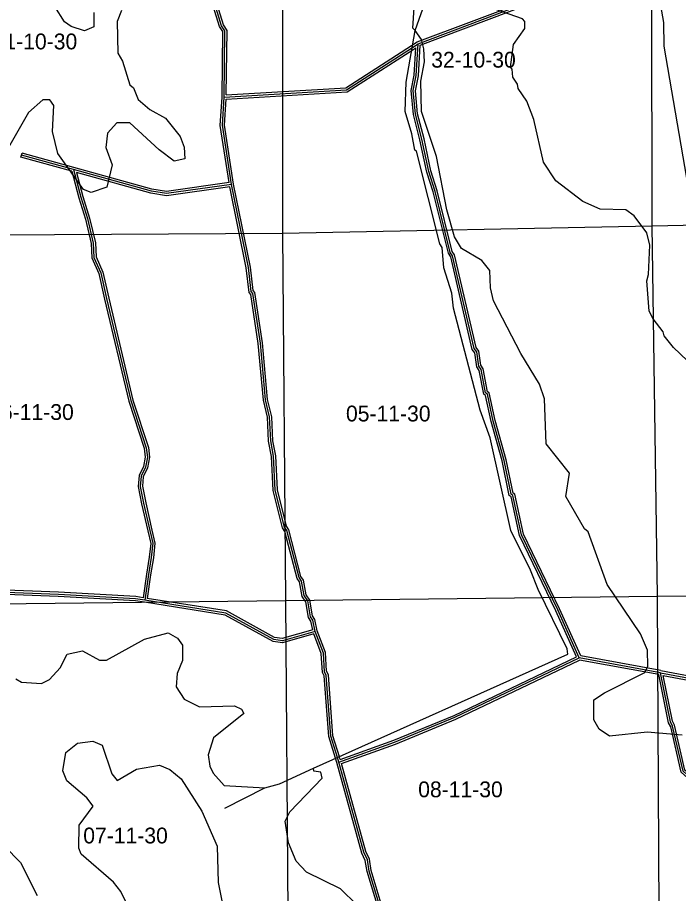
# Model space of a CAD drawing. Extents: x 457167 to 656239, y 1787309 to 1969297.
# Drawn here: x 554826 to 564239, y 1898815 to 1911287 of the extents above; entities that cross this region are included whole.
import ezdxf

# ---------------------------------------------------------------- set-up
doc = ezdxf.new("R2010")
doc.units = 0
for name, color, linetype in [('Level 1', 7, 'Continuous'), ('Level 2', 7, 'Continuous'), ('Level 31', 7, 'Continuous'), ('Level 32', 7, 'Continuous'), ('Level 5', 7, 'Continuous'), ('Level 7', 7, 'Continuous')]:
    doc.layers.add(name, color=color, linetype=linetype)

msp = doc.modelspace()

# ---------------------------------------------------------------- linework, layer by layer
at = {"layer": 'Level 1'}
for p, q in [((563865.243, 1908318.776), (563851.875, 1913493.041)), ((558596.312, 1913389.859), (558601.682, 1908215.749)), ((563865.243, 1908318.776), (569209.114, 1908436.293)), ((553291.598, 1908187.791), (558601.682, 1908215.749)), ((558601.682, 1908215.749), (563865.243, 1908318.776)), ((558601.682, 1908215.749), (558644.015, 1902988.806)), ((563938.696, 1903047.131), (563865.243, 1908318.776)), ((563938.696, 1903047.131), (569337.487, 1903109.463)), ((553331.178, 1902922.812), (558644.015, 1902988.806)), ((558644.015, 1902988.806), (563938.696, 1903047.131)), ((558644.015, 1902988.806), (558683.475, 1897717.815)), ((563966.433, 1897790.399), (563938.696, 1903047.131))]:
    msp.add_line(p, q, dxfattribs=at)
at = {"layer": 'Level 31'}
for p, q in [((560530.684, 1910912.209), (562149.447, 1911524.806)), ((560451.407, 1910861.139), (560530.684, 1910912.209)), ((555621.744, 1909121.531), (554882.635, 1909326.823)), ((555407.914, 1903073.249), (553765.733, 1903135.933)), ((556508.055, 1903011.727), (555407.914, 1903073.249)), ((556638.664, 1902991.012), (556508.055, 1903011.727)), ((563982.82, 1901958.183), (562824.835, 1902169.811)), ((559402.975, 1900686.556), (559382.479, 1900751.338))]:
    msp.add_line(p, q, dxfattribs=at)
for points in [[(557769.11, 1910152.88), (557780.193, 1911094.691), (557730.173, 1911170.098), (557573.239, 1911678.891), (557523.242, 1911762.3), (557523.597, 1911895.756), (557768.793, 1913145.68)], [(557769.11, 1910152.88), (559511.86, 1910256.656), (560451.407, 1910861.139)], [(562824.835, 1902169.811), (562518.177, 1902854.234), (562003.956, 1903922.466), (561880.44, 1904481.337), (561855.685, 1904498.128), (561756.778, 1904982.026), (561599.89, 1905540.982), (561517.581, 1905924.474), (561492.51, 1905941.265), (561426.923, 1906274.895), (561393.674, 1906325.162), (561369.072, 1906525.23), (561327.557, 1906575.155), (561022.591, 1907893.42), (560989.343, 1907943.324), (560775.104, 1908810.803), (560683.971, 1909094.681), (560585.345, 1909553.491), (560494.409, 1909911.916), (560462.214, 1910245.461), (560504.411, 1910462.085), (560530.684, 1910912.209)], [(557874.203, 1908910.39), (557743.254, 1909752.576), (557769.11, 1910152.88)], [(557874.203, 1908910.39), (556948.546, 1908779.401), (556731.852, 1908813.436), (555621.744, 1909121.531)], [(555621.744, 1909121.531), (555726.213, 1908729.603), (555824.243, 1908424.238), (555904.672, 1908074.558), (555913.976, 1907871.619), (556011.605, 1907651.35), (556095.169, 1907284.206), (556440.295, 1905832.335), (556659.743, 1905159.73), (556674.965, 1905027.322), (556646.292, 1904885.941), (556588.086, 1904756.276), (556574.029, 1904611.948), (556621.702, 1904370.723), (556711.265, 1903982.839), (556753.06, 1903800.904), (556730.261, 1903597.688), (556690.199, 1903358.882), (556638.664, 1902991.012)], [(559066.062, 1902546.383), (559033.096, 1902705.018), (558999.846, 1902755.288), (558958.788, 1902980.126), (558909.074, 1903055.532), (558867.973, 1903264.007), (558834.724, 1903313.914), (558661.308, 1903981.293), (558628.06, 1904031.563), (558496.24, 1904557.012), (558472.4, 1905040.721), (558431.328, 1905257.562), (558415.698, 1905599.428), (558357.844, 1905841.405), (558284.956, 1906649.978), (558178.431, 1907359.003), (558153.703, 1907384.16), (558112.965, 1907726.093), (557874.203, 1908910.39)], [(559066.062, 1902546.383), (558598.691, 1902414.516), (558473.793, 1902431.573), (557791.262, 1902808.296), (556638.664, 1902991.012)], [(559382.479, 1900751.338), (559287.251, 1901053.775), (559222.752, 1901920.869), (559197.767, 1901971.117), (559181.932, 1902237.71), (559066.062, 1902546.383)], [(559402.975, 1900686.556), (560195.681, 1900967.774), (561055.015, 1901324.111), (562824.835, 1902169.811)], [(563750.345, 1896056.478), (563717.373, 1896223.471), (563684.449, 1896281.736), (563544.298, 1896949.006), (563561.63, 1897140.966), (563678.737, 1897307.222), (564672.835, 1898138.226), (564823.135, 1898229.493), (564931.845, 1898345.955), (564816.89, 1898921.52), (564783.567, 1898946.694), (564750.695, 1899155.141), (564684.379, 1899338.581), (564602.188, 1899788.973), (564544.375, 1899939.3), (564478.473, 1900289.651), (564437.194, 1900439.574), (564304.268, 1900556.633), (564155.795, 1901199.194), (564122.875, 1901257.459), (563982.82, 1901958.183)], [(563982.82, 1901958.183), (565516.103, 1901670.761), (565610.839, 1901668.348)], [(561688.838, 1895153.291), (561363.946, 1895187.576), (560748.821, 1895872.801), (560377.392, 1897215.963), (560269.872, 1897566.428), (560211.992, 1897808.401), (560179.054, 1897858.305), (560022.137, 1898409.266), (560005.695, 1898567.494), (559832.293, 1899134.863), (559807.587, 1899293.476), (559757.951, 1899401.971), (559402.975, 1900686.556)]]:
    msp.add_lwpolyline(points, dxfattribs=at)
at = {"layer": 'Level 32'}
for p, q in [((560517.102, 1910939.145), (562103.207, 1911539.381)), ((560559.5, 1910891.036), (562159.638, 1911496.584)), ((560435.16, 1910886.36), (560517.102, 1910939.146)), ((560467.655, 1910835.918), (560497.295, 1910855.011)), ((554874.608, 1909297.916), (554890.665, 1909355.729)), ((555629.773, 1909150.437), (554890.665, 1909355.729)), ((555597.178, 1909097.218), (554874.608, 1909297.916)), ((555409.325, 1903103.216), (553764.875, 1903165.987)), ((555406.505, 1903043.28), (553795.648, 1903104.768)), ((556511.251, 1903041.595), (555409.325, 1903103.216)), ((556504.86, 1902981.858), (555406.505, 1903043.28)), ((556633.965, 1902961.381), (556504.86, 1902981.857)), ((556613.192, 1903025.427), (556511.251, 1903041.596)), ((563957.394, 1901932.331), (562829.001, 1902138.551)), ((563988.213, 1901987.695), (562845.759, 1902196.485)), ((559374.206, 1900678.032), (559353.875, 1900742.288)), ((559422.211, 1900725.211), (559411.082, 1900760.387))]:
    msp.add_line(p, q, dxfattribs=at)
for points in [[(557739.121, 1910154.023), (557750.085, 1911085.806), (557702.78, 1911157.121), (557545.641, 1911666.581), (557493.219, 1911754.033), (557493.605, 1911898.711), (557733.159, 1913119.869)], [(557799.488, 1910184.741), (557810.3, 1911103.576), (557757.566, 1911183.076), (557600.837, 1911691.203), (557553.265, 1911770.566), (557553.59, 1911892.801), (557798.306, 1913140.276)], [(557797.341, 1910124.506), (559521.485, 1910227.176), (560467.64, 1910835.909)], [(557799.488, 1910184.741), (559502.234, 1910286.136), (560435.175, 1910886.37)], [(562785.488, 1902184.259), (562490.967, 1902841.592), (561975.415, 1903912.591), (561853.721, 1904463.209), (561828.739, 1904480.156), (561727.602, 1904974.96), (561570.753, 1905533.774), (561490.796, 1905906.305), (561465.474, 1905923.265), (561398.63, 1906263.289), (561364.758, 1906314.496), (561340.37, 1906512.823), (561299.935, 1906561.451), (560994.595, 1907881.333), (560961.472, 1907931.047), (560746.225, 1908802.612), (560654.952, 1909086.925), (560556.13, 1909546.647), (560464.766, 1909906.756), (560431.933, 1910246.918), (560474.579, 1910465.843), (560497.295, 1910855.011)], [(562845.759, 1902196.484), (562545.388, 1902866.876), (562032.499, 1903932.341), (561907.157, 1904499.466), (561882.632, 1904516.101), (561785.955, 1904989.092), (561629.026, 1905548.191), (561544.365, 1905942.643), (561519.546, 1905959.265), (561455.217, 1906286.501), (561422.589, 1906335.827), (561397.773, 1906537.636), (561355.18, 1906588.858), (561050.589, 1907905.506), (561017.213, 1907955.601), (560803.982, 1908818.995), (560712.99, 1909102.437), (560614.56, 1909560.336), (560524.051, 1909917.075), (560492.494, 1910244.004), (560534.244, 1910458.326), (560559.5, 1910891.036)], [(557839.887, 1908935.832), (557713.103, 1909751.221), (557739.12, 1910154.022)], [(557903.745, 1908915.66), (557773.405, 1909753.929), (557797.341, 1910124.506)], [(555597.177, 1909097.218), (555697.418, 1908721.149), (555795.29, 1908416.277), (555874.827, 1908070.476), (555884.265, 1907864.615), (555982.999, 1907641.854), (556065.948, 1907277.408), (556411.392, 1905824.199), (556630.285, 1905153.299), (556644.617, 1905028.623), (556617.554, 1904895.178), (556558.704, 1904764.078), (556543.741, 1904610.462), (556592.364, 1904364.439), (556682.03, 1903976.106), (556722.676, 1903799.17), (556700.539, 1903601.846), (556660.545, 1903363.446), (556613.193, 1903025.428)], [(557839.887, 1908935.831), (556948.777, 1908809.733), (556738.212, 1908842.806), (555629.767, 1909150.44)], [(557850.388, 1908876.719), (556948.315, 1908749.068), (556725.492, 1908784.066), (555664.235, 1909078.604)], [(555664.235, 1909078.604), (555755.007, 1908738.056), (555853.195, 1908432.2), (555934.516, 1908078.641), (555943.688, 1907878.623), (556040.211, 1907660.846), (556124.39, 1907291.004), (556469.198, 1905840.47), (556689.202, 1905166.16), (556705.312, 1905026.022), (556675.03, 1904876.704), (556617.469, 1904748.475), (556604.316, 1904613.433), (556651.041, 1904377.008), (556740.5, 1903989.571), (556783.442, 1903802.639), (556759.983, 1903593.531), (556719.853, 1903354.318), (556672.462, 1903016.028)], [(559030.999, 1902567.661), (559004.895, 1902693.273), (558971.437, 1902743.858), (558930.375, 1902968.721), (558880.781, 1903043.942), (558839.695, 1903252.344), (558806.957, 1903301.481), (558633.529, 1903968.911), (558600.208, 1904019.29), (558466.422, 1904552.581), (558442.539, 1905037.174), (558401.455, 1905254.068), (558385.859, 1905595.218), (558328.16, 1905836.545), (558255.156, 1906646.4), (558150.21, 1907344.916), (558125.125, 1907370.436), (558083.319, 1907721.347), (557850.387, 1908876.718)], [(559094.965, 1902554.756), (559061.296, 1902716.762), (559028.256, 1902766.717), (558987.202, 1902991.533), (558937.366, 1903067.122), (558896.252, 1903275.671), (558862.49, 1903326.346), (558689.088, 1903993.674), (558655.91, 1904043.836), (558526.06, 1904561.443), (558502.263, 1905044.269), (558461.2, 1905261.056), (558445.538, 1905603.639), (558387.527, 1905846.266), (558314.756, 1906653.557), (558206.653, 1907373.09), (558182.281, 1907397.883), (558142.613, 1907730.84), (557903.745, 1908915.661)], [(559030.999, 1902567.661), (558596.559, 1902445.087), (558483.394, 1902460.541), (557801.154, 1902837.103), (556672.462, 1903016.028)], [(559047.669, 1902510.02), (558600.824, 1902383.946), (558464.192, 1902402.605), (557781.37, 1902779.488), (556633.967, 1902961.381)], [(559353.863, 1900742.328), (559257.592, 1901048.082), (559193.27, 1901912.778), (559168.182, 1901963.235), (559152.254, 1902231.408), (559047.669, 1902510.02)], [(559411.094, 1900760.348), (559316.911, 1901059.468), (559252.233, 1901928.96), (559227.353, 1901979), (559211.611, 1902244.011), (559094.965, 1902554.756)], [(559422.211, 1900725.212), (560184.913, 1900995.786), (561042.793, 1901351.521), (562785.488, 1902184.259)], [(559439.333, 1900667.62), (560206.449, 1900939.761), (561067.236, 1901296.701), (562829.001, 1902138.551)], [(563988.346, 1901987.671), (565519.269, 1901700.691), (565611.602, 1901698.338)], [(563715.994, 1896075.58), (563688.877, 1896212.919), (563656.045, 1896271.022), (563514.015, 1896947.234), (563532.473, 1897151.671), (563656.476, 1897327.716), (564655.33, 1898162.694), (564804.028, 1898252.989), (564899.41, 1898355.173), (564789.705, 1898904.458), (564755.82, 1898930.056), (564721.507, 1899147.636), (564655.315, 1899330.734), (564573.179, 1899780.825), (564515.395, 1899931.076), (564449.22, 1900282.885), (564410.647, 1900422.976), (564277.208, 1900540.488), (564127.541, 1901188.213), (564094.396, 1901246.876), (563957.394, 1901932.331)], [(563773.056, 1896096.333), (563745.869, 1896234.024), (563712.854, 1896292.451), (563574.58, 1896950.78), (563590.786, 1897130.262), (563700.998, 1897286.728), (564690.34, 1898113.756), (564842.243, 1898205.996), (564964.279, 1898336.736), (564844.075, 1898938.581), (564811.315, 1898963.331), (564779.883, 1899162.646), (564713.443, 1899346.428), (564631.196, 1899797.121), (564573.355, 1899947.525), (564507.727, 1900296.417), (564463.74, 1900456.171), (564331.328, 1900572.777), (564184.049, 1901210.175), (564151.354, 1901268.041), (564020.943, 1901920.512)], [(564020.943, 1901920.512), (565512.936, 1901640.831), (565610.075, 1901638.357)], [(561658.77, 1895126.296), (561349.327, 1895158.951), (560721.785, 1895858.007), (560348.589, 1897207.564), (560240.914, 1897558.531), (560184.044, 1897796.283), (560151.467, 1897845.638), (559992.567, 1898403.565), (559976.155, 1898561.503), (559802.978, 1899128.136), (559778.581, 1899284.764), (559729.672, 1899391.669), (559374.206, 1900678.032)], [(561676.551, 1895184.755), (561378.565, 1895216.2), (560775.856, 1895887.593), (560406.196, 1897224.361), (560298.83, 1897574.326), (560239.941, 1897820.518), (560206.64, 1897870.971), (560051.706, 1898414.969), (560035.235, 1898573.484), (559861.608, 1899141.591), (559836.592, 1899302.188), (559786.23, 1899412.272), (559439.333, 1900667.621)]]:
    msp.add_lwpolyline(points, dxfattribs=at)
at = {"layer": 'Level 5'}
for p, q in [((560489.72, 1911099.696), (561087.057, 1912798.385)), ((557778.248, 1900029.307), (558346.035, 1900319.251))]:
    msp.add_line(p, q, dxfattribs=at)
for points in [[(561972.645, 1923774.216), (562176.264, 1922298.436), (562242.228, 1922073.131), (562520.238, 1920379.934), (562519.591, 1920179.859), (562544.502, 1920146.449), (562617.761, 1919596.016), (562798.516, 1918770.129), (562929.35, 1917977.752), (563052.272, 1917310.417), (563051.515, 1917077.002), (563084.568, 1916985.201), (563329.525, 1915392.176), (563354.436, 1915358.725), (563362.418, 1915241.982), (563541.7, 1913957.634), (564024.718, 1911213.404), (564031.973, 1910879.916), (564645.695, 1907284.948), (564669.83, 1907018.082), (564702.911, 1906934.621), (564882.71, 1905808.626)], [(559038.864, 1900600.456), (562662.059, 1902222.751), (562653.948, 1902297.813), (562239.848, 1903141.118), (562132.352, 1903416.583), (561850.749, 1903984.333), (561554.854, 1905302.461), (561414.415, 1905694.729), (561035.577, 1907146.469), (561011.254, 1907363.304), (560895.726, 1907722.131), (560871.632, 1908013.997), (560838.45, 1908064.118), (560509.245, 1909382.306), (560484.265, 1909399.076), (560443.34, 1909632.631), (560344.314, 1909949.737), (560362.328, 1910366.487), (560489.72, 1911099.696)], [(558346.035, 1900319.251), (558554.638, 1900376.916), (559038.864, 1900600.456)]]:
    msp.add_lwpolyline(points, dxfattribs=at)
at = {"layer": 'Level 7'}
for points in [[(560489.72, 1911099.696), (560456.509, 1911133.136), (560491.721, 1911716.591)], [(556305.804, 1911388.229), (556246.925, 1911230.005), (556253.821, 1910779.844), (556320.125, 1910662.902), (556427.451, 1910329.086), (556477.343, 1910287.276), (556543.477, 1910120.322), (556709.742, 1909978.081), (556934.428, 1909852.311), (557142.026, 1909593.197), (557199.89, 1909442.955), (557207.672, 1909276.221), (557057.52, 1909243.338), (556841.293, 1909402.449), (556425.69, 1909787.223), (556242.325, 1909787.811), (556108.445, 1909638.215), (556082.788, 1909438.21), (556173.703, 1909187.826), (556097.626, 1908871.276), (555872.323, 1908797.002), (555764.08, 1908839.001), (555398.915, 1909348.699), (555324.9, 1909665.746), (555342.745, 1910032.475), (555284.692, 1910116.036), (555184.65, 1910116.335), (554983.989, 1909933.588), (554698.92, 1909434.322)], [(555913.866, 1911356.133), (555913.249, 1911156.059), (555779.667, 1911098.126), (555779.667, 1911098.126), (555588.133, 1911157.105), (555496.63, 1911224.085), (555355.624, 1911441.288)], [(564650.312, 1906126.161), (564168.276, 1906586.196), (564035.411, 1906753.378), (564018.94, 1906811.769), (563877.815, 1906995.621), (563819.812, 1907104.193), (563787.845, 1907537.783), (563813.145, 1907629.416), (563831.159, 1908046.166), (563790.035, 1908221.37), (563607.419, 1908463.703), (563490.965, 1908547.434), (563124.208, 1908556.939), (562874.471, 1908666.139), (562491.92, 1908959.151), (562317.733, 1909226.465), (562177.951, 1909835.478), (562078.765, 1910094.202), (561954.3, 1910278.026), (561946.16, 1910336.376), (561879.767, 1910436.648), (561871.825, 1910553.391), (561846.885, 1910578.461), (561889.61, 1910903.45), (562048.72, 1911128.037), (562049.039, 1911228.079), (562015.828, 1911269.86), (561624.448, 1911404.478)], [(564292.276, 1901067.105), (563792.236, 1901110.38), (563258.507, 1901053.761), (563108.783, 1901154.251), (563034.18, 1901287.904), (563035.095, 1901571.331), (563185.477, 1901670.886), (563761.634, 1901960.79), (563803.603, 1902052.362), (563795.99, 1902277.477), (563696.705, 1902511.221), (563223.755, 1903212.972), (562951.08, 1903964.137), (562901.188, 1904005.977), (562635.896, 1904465.325), (562686.993, 1904798.654), (562354.88, 1905216.52), (562331.931, 1905858.515), (562257.556, 1906067.149), (561992.195, 1906501.496), (561602.807, 1907253.038), (561561.714, 1907436.572), (561554.17, 1907686.658), (561437.915, 1907828.771), (561146.697, 1907996.411), (561047.183, 1908163.463), (560940.055, 1908547.301), (560792.422, 1909306.397), (560577.728, 1909948.99), (560570.802, 1910382.51), (560621.699, 1910657.447), (560613.956, 1910840.841), (560581.034, 1910974.355), (560489.72, 1911099.696)], [(553260.252, 1902736.464), (553251.594, 1902628.121), (553201.185, 1902511.578), (553150.019, 1902153.249), (553132.105, 1901769.84), (553164.729, 1901536.324), (553189.64, 1901511.214), (553205.633, 1901294.439), (553271.637, 1901085.795), (553303.903, 1900743.907), (553478.996, 1900760.03), (553687.997, 1900934.406), (553813.229, 1901000.7), (554046.812, 1901049.964), (554179.995, 1900991.194), (554263.099, 1900907.563), (554262.581, 1900749.17), (554161.624, 1900457.731), (554160.618, 1900140.944), (554226.752, 1899965.651), (554409.369, 1899723.307), (554866.365, 1899255.001), (555106.606, 1898787.413)], [(554799.725, 1901872.853), (554882.927, 1901822.573), (555166.302, 1901804.986), (555283.204, 1901862.979), (555433.775, 1902029.215), (555534.433, 1902220.621), (555751.347, 1902269.955), (555992.673, 1902135.785), (556092.705, 1902135.496), (556635.511, 1902433.84), (556969.266, 1902524.496), (557102.42, 1902449.006), (557177.113, 1902348.745), (557176.426, 1902132), (557100.817, 1901948.824), (557083.52, 1901757.15), (557199.675, 1901581.726), (557416.06, 1901472.637), (557916.3, 1901487.714), (558016.172, 1901437.364), (558049.324, 1901378.913), (557614.73, 1901030.189), (557538.912, 1900788.662), (557563.435, 1900630.209), (557613.128, 1900530.007), (557770.923, 1900354.425), (558346.035, 1900319.251)], [(556464.545, 1898507.934), (556298.897, 1898841.95), (556190.954, 1898975.651), (555733.729, 1899377.266), (555700.647, 1899460.727), (555701.692, 1899785.855), (555902.642, 1900060.324), (555811.339, 1900177.336), (555528.65, 1900419.998), (555470.756, 1900561.881), (555513.284, 1900820.177), (555680.435, 1900953.042), (555897.279, 1900985.666), (556030.462, 1900926.886), (556170.88, 1900517.948), (556245.613, 1900426.017), (556521.226, 1900583.524), (556846.511, 1900640.83), (556996.405, 1900581.991), (557154.37, 1900448.119), (557452.972, 1899988.632), (557668.114, 1899487.773), (557683.151, 1898970.881), (557740.597, 1898687.245)], [(559657.843, 1898656.098), (559425.145, 1898881.931), (558942.393, 1899116.88), (558792.868, 1899275.762), (558685.312, 1899534.516), (558636.267, 1899843.123), (558703.416, 1899976.307), (559163.448, 1900458.345), (559147.036, 1900541.746), (559047.075, 1900558.746), (559038.864, 1900600.456)]]:
    msp.add_lwpolyline(points, dxfattribs=at)

# ---------------------------------------------------------------- texts
at = {"layer": 'Level 2'}
for s, p in [('31-10-30', (554471.858, 1910833.154)), ('32-10-30', (560717.209, 1910572.986)), ('06-11-30', (554422.056, 1905557.153)), ('05-11-30', (559503.525, 1905535.846)), ('08-11-30', (560531.719, 1900185.309)), ('07-11-30', (555761.97, 1899528.026))]:
    msp.add_text(s, height=225, dxfattribs=at).set_placement(p)

doc.saveas('drawing.dxf')
